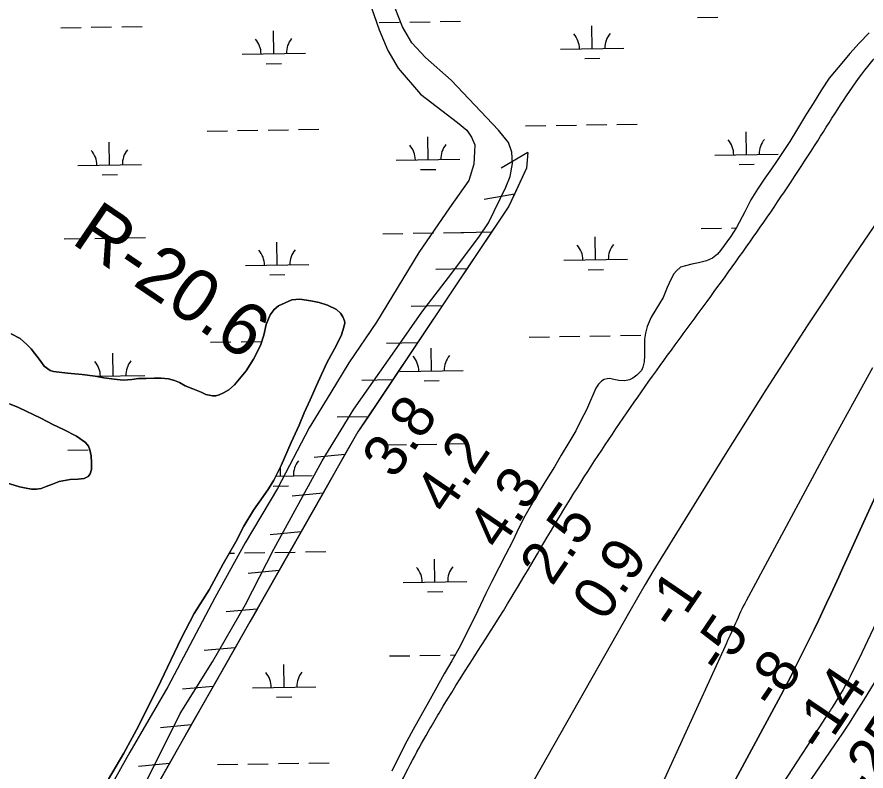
# Model space of a CAD drawing. Extents: x 3855477 to 3893699, y 299188 to 325115.
# Drawn here: x 3873924 to 3875262, y 315966 to 317154 of the extents above; entities that cross this region are included whole.
import ezdxf

# ---------------------------------------------------------------- set-up
doc = ezdxf.new("R2010")
doc.units = 0
for name, color, linetype in [('V-LEVE-TOET', 7, 'Continuous'), ('V-RIVR-EDGE', 7, 'Continuous'), ('V-RIVR-RANG', 7, 'Continuous'), ('V-RIVR-RANG-IDEN', 7, 'Continuous'), ('V-RRAP-FSHR', 7, 'Continuous'), ('V-TOPO-DPTH', 7, 'Continuous'), ('V-TOPO-MINR', 7, 'Continuous'), ('V-TOPO-SHOR', 7, 'Continuous'), ('V-TOPO-WATR', 7, 'Continuous'), ('V-WETL-SWMP', 7, 'Continuous')]:
    doc.layers.add(name, color=color, linetype=linetype)

msp = doc.modelspace()

# ---------------------------------------------------------------- linework, layer by layer
at = {"layer": 'V-LEVE-TOET'}
for points in [[(3874478.1, 317180.8), (3874494.5, 317133.8), (3874508.2, 317101), (3874524.3, 317073.2), (3874559.9, 317032.1), (3874618, 316987.6), (3874632.6, 316975.3), (3874640.3, 316964.6), (3874645.1, 316952.3), (3874645, 316941.7), (3874643.6, 316921.7), (3874635.7, 316896.1), (3874605.2, 316853), (3874557, 316782.7), (3874490.5, 316673), (3874446.8, 316608.8), (3874418.3, 316562.1), (3874384.4, 316506.8), (3874334.4, 316411.2), (3874283.2, 316325.5), (3874235.6, 316238.9), (3874161.6, 316098.6), (3874101.7, 315995.7)], [(3874127.1, 315948.6), (3874180.9, 316056.4), (3874231.7, 316137.7), (3874283.7, 316228.3), (3874328.8, 316315.4), (3874404.5, 316454.8), (3874454.8, 316536.1), (3874522.9, 316633.2), (3874561.6, 316688.8), (3874604, 316743.2), (3874651.4, 316807), (3874667.1, 316829.3), (3874694, 316885.9), (3874701.1, 316902.5), (3874704.9, 316922.9), (3874703.4, 316940.9), (3874698.2, 316956), (3874682.8, 316975.3), (3874608.2, 317054.2), (3874567.7, 317090), (3874546.2, 317113), (3874531.3, 317138.4), (3874519.6, 317167.9)], [(3874101.7, 315995.7), (3874037.7, 315881.1)]]:
    msp.add_lwpolyline(points, dxfattribs=at)
at = {"layer": 'V-RIVR-EDGE'}
msp.add_spline([(3873726.8, 314232.4), (3873776, 314285.3), (3873809.2, 314326.7), (3873834.8, 314363.7), (3873869.5, 314410.6), (3873891.9, 314444.8), (3873915.2, 314483), (3873943.6, 314542.3), (3873961.6, 314584.1), (3873988.4, 314630.7), (3874001.3, 314654.6), (3874020.5, 314686), (3874045.7, 314717.8), (3874074.9, 314768), (3874087.7, 314790.3), (3874127.3, 314851.9), (3874159.7, 314915.2), (3874174.2, 314958.2), (3874195.4, 315016.4), (3874212.4, 315099.6), (3874230.7, 315240.2), (3874241.2, 315324.7), (3874252.6, 315390.8), (3874259.8, 315420.3), (3874318.3, 315534.9), (3874399.2, 315712.5), (3874428.8, 315764.2), (3874516.1, 315923.4), (3874572.2, 316028.5), (3874589, 316057.2), (3874697, 316229.1), (3874780.3, 316369.1), (3874961.1, 316637.3), (3875011.4, 316705.7), (3875185.8, 316958.8), (3875260.2, 317070.2), (3875333.8, 317153.7)], degree=3, dxfattribs=at)
at = {"layer": 'V-RRAP-FSHR'}
for p, q in [((3874729.1, 316940.4), (3874686.9, 316915.8)), ((3874707.9, 316874.7), (3874659.8, 316866.2)), ((3874671.8, 316815), (3874623, 316813.9)), ((3874632.8, 316756.8), (3874584, 316755.8)), ((3874593.9, 316698.6), (3874545.1, 316697.6)), ((3874555, 316640.4), (3874506.2, 316639.4)), ((3874516, 316582.3), (3874467.2, 316581.2)), ((3874477.1, 316524.1), (3874428.3, 316523.1)), ((3874440.7, 316464.4), (3874392.1, 316459.8)), ((3874406.1, 316403.5), (3874357.4, 316399)), ((3874371.4, 316342.7), (3874322.8, 316338.2)), ((3874336.8, 316281.9), (3874288.2, 316277.3)), ((3874302.2, 316221), (3874253.5, 316216.5)), ((3874267.6, 316160.2), (3874219, 316155.6)), ((3874233, 316099.3), (3874184.4, 316094.7)), ((3874198.5, 316038.4), (3874149.9, 316033.8)), ((3874163.9, 315977.5), (3874115.3, 315972.9))]:
    msp.add_line(p, q, dxfattribs=at)
for points in [[(3874729.1, 316940.4), (3874727, 316915.7), (3874699.1, 316855.8), (3874461, 316500), (3874290.6, 316200.8), (3874067.1, 315807), (3874012.6, 315677.6), (3873971.3, 315579.9), (3873929.6, 315499.4), (3873719.8, 315178.8), (3873484.7, 314776.2), (3873217.5, 314339.6), (3873138.3, 314235.3), (3873075.4, 314153.6), (3872927.5, 313976.2), (3872892.5, 313938.1), (3872825.2, 313876.9), (3872784.8, 313848), (3872743.1, 313825.5), (3871825.5, 313314.7), (3871602.9, 313190.2), (3871185.8, 312936.5)], [(3874729.1, 316940.4), (3874727, 316915.7), (3874707.9, 316874.7)], [(3874707.9, 316874.7), (3874699.1, 316855.8), (3874671.8, 316815)], [(3874671.8, 316815), (3874632.8, 316756.8)], [(3874632.8, 316756.8), (3874593.9, 316698.6)], [(3874593.9, 316698.6), (3874555, 316640.4)], [(3874555, 316640.4), (3874516, 316582.3)], [(3874516, 316582.3), (3874477.1, 316524.1)], [(3874477.1, 316524.1), (3874461, 316500), (3874440.7, 316464.4)], [(3874440.7, 316464.4), (3874406.1, 316403.5)], [(3874406.1, 316403.5), (3874371.4, 316342.7)], [(3874371.4, 316342.7), (3874336.8, 316281.9)], [(3874336.8, 316281.9), (3874302.2, 316221)], [(3874302.2, 316221), (3874290.6, 316200.8), (3874267.6, 316160.2)], [(3874267.6, 316160.2), (3874233, 316099.3)], [(3874233, 316099.3), (3874198.5, 316038.4)], [(3874198.5, 316038.4), (3874163.9, 315977.5)], [(3874163.9, 315977.5), (3874129.4, 315916.7)]]:
    msp.add_lwpolyline(points, dxfattribs=at)
at = {"layer": 'V-TOPO-DPTH'}
for points in [[(3876409.6, 318280.2), (3876168.1, 318005.7), (3876077.7, 317901), (3875988.6, 317795.2), (3875901.5, 317687.8), (3875815.7, 317579.2), (3875674.5, 317397.3), (3875660.4, 317378.8), (3875646.5, 317360.2), (3875632.9, 317341.4), (3875619.5, 317322.4), (3875303.6, 316866.9), (3875235.9, 316767.5), (3875169.1, 316667.4), (3875104, 316566.3), (3875039.9, 316464.5), (3874938.6, 316300.8), (3874926, 316280.3), (3874913.7, 316259.6), (3874901.5, 316238.8), (3874889.5, 316217.9), (3874730.1, 315936.1)], [(3874852.2, 315575.2), (3875127.5, 316084.7), (3875133.3, 316095.7), (3875139.1, 316106.7), (3875144.8, 316117.8), (3875150.3, 316129), (3875180, 316189.1), (3875186.7, 316202.8), (3875193.3, 316216.6), (3875199.8, 316230.4), (3875206.2, 316244.3), (3875212.6, 316258.1), (3875219, 316272), (3875225.3, 316285.9), (3875231.7, 316299.8), (3875300.4, 316451.1)], [(3874852.2, 315575.2), (3875127.5, 316084.7), (3875133.3, 316095.7), (3875139.1, 316106.7), (3875144.8, 316117.8), (3875150.3, 316129), (3875180, 316189.1), (3875186.7, 316202.8), (3875193.3, 316216.6), (3875199.8, 316230.4), (3875206.2, 316244.3), (3875212.6, 316258.1), (3875219, 316272), (3875225.3, 316285.9), (3875231.7, 316299.8), (3875300.4, 316451.1)], [(3875363.2, 316249), (3875257.4, 316076.6), (3875246.5, 316059), (3875235.3, 316041.5), (3875223.9, 316024.2), (3875212.4, 316007.1), (3875117.3, 315868)], [(3875363.2, 316249), (3875257.4, 316076.6), (3875246.5, 316059), (3875235.3, 316041.5), (3875223.9, 316024.2), (3875212.4, 316007.1), (3875117.3, 315868)]]:
    msp.add_lwpolyline(points, dxfattribs=at)
at = {"layer": 'V-TOPO-MINR'}
for points in [[(3875272, 316600.9), (3875203.2, 316476.3), (3875072.9, 316234.1), (3875070.6, 316229.8), (3875068.4, 316225.4), (3875066.3, 316221), (3875064.2, 316216.6), (3875062.1, 316212.1), (3875060.1, 316207.7), (3875058, 316203.2), (3875056, 316198.8), (3875047.6, 316180), (3875045.7, 316175.7), (3875043.7, 316171.4), (3875041.8, 316167.1), (3875039.8, 316162.8), (3874926.9, 315915.9)], [(3875300.4, 316451.1), (3875231.7, 316299.8), (3875225.3, 316285.9), (3875219, 316272), (3875212.6, 316258.1), (3875206.2, 316244.3), (3875199.8, 316230.4), (3875193.3, 316216.6), (3875186.7, 316202.8), (3875180, 316189.1), (3875150.3, 316129), (3875144.8, 316117.8), (3875139.1, 316106.7), (3875133.3, 316095.7), (3875127.5, 316084.7), (3874852.2, 315575.2)], [(3875365.8, 316385.4), (3875250.4, 316142.3), (3875247, 316135.3), (3875243.6, 316128.4), (3875240.2, 316121.5), (3875236.7, 316114.6), (3875233.2, 316107.7), (3875229.5, 316100.9), (3875225.6, 316094.3), (3875221.7, 316087.6), (3875208.4, 316066), (3875207.1, 316063.8), (3875205.7, 316061.6), (3875204.3, 316059.5), (3875202.9, 316057.3), (3875187.7, 316034), (3875178.6, 316020.2), (3875169.6, 316006.3), (3875160.6, 315992.5), (3875151.6, 315978.7), (3874630.4, 315176.6)], [(3875363.2, 316249), (3875257.4, 316076.6), (3875246.5, 316059), (3875235.3, 316041.5), (3875223.9, 316024.2), (3875212.4, 316007.1), (3875117.3, 315868)]]:
    msp.add_lwpolyline(points, dxfattribs=at)
at = {"layer": 'V-TOPO-SHOR'}
for points in [[(3873914.7, 316654.7), (3873928.5, 316647.2), (3873939.2, 316637.9), (3873945.9, 316631), (3873951.1, 316624.1), (3873958.5, 316614.7), (3873966.6, 316603.8), (3873976.1, 316597.1), (3873981.5, 316595.4), (3874003.5, 316592.5), (3874026.4, 316590.4), (3874047.2, 316587.8), (3874060.6, 316585.4), (3874076.7, 316583.2), (3874091.1, 316581.8), (3874104.6, 316582.5), (3874115.1, 316584.1), (3874127.5, 316584.5), (3874140, 316584.8), (3874151.2, 316584.8), (3874162.3, 316583.5), (3874171.8, 316581.3), (3874179.8, 316578.2), (3874189, 316572.5), (3874200.9, 316568), (3874213.8, 316562.5), (3874221.2, 316559.3), (3874231.9, 316557), (3874237.2, 316557.1), (3874242.3, 316558.4), (3874249.4, 316561.5), (3874257.8, 316566.4), (3874266.5, 316574.1), (3874284.8, 316596.5), (3874296.4, 316614.7), (3874307.6, 316636.4), (3874312.8, 316652.4), (3874316.6, 316669.5), (3874322.7, 316684.4), (3874329, 316692.9), (3874336, 316699), (3874357.1, 316708.1), (3874369.4, 316709), (3874386.8, 316706.6), (3874399.8, 316703.8), (3874413.2, 316699.8), (3874427.1, 316692.9), (3874433.5, 316687.3), (3874437.4, 316681.5), (3874439.9, 316675.1), (3874440.3, 316671.8), (3874438.9, 316665), (3874435.2, 316653), (3874426.7, 316635.6), (3874412.8, 316610.2), (3874403.6, 316590.5), (3874395.7, 316573.1), (3874385.9, 316550.7), (3874376.2, 316530.4), (3874368.4, 316510.6), (3874355.6, 316483.3), (3874340.1, 316447.4), (3874328.4, 316424), (3874320, 316410.2), (3874311.5, 316398.3), (3874296.6, 316376.7), (3874281, 316351.8), (3874268.4, 316326.8), (3874248.8, 316292.1), (3874226.6, 316251.3), (3874202.8, 316214.2), (3874182.5, 316174.9), (3874150.2, 316107.6), (3874115.4, 316036.3), (3874092.1, 315994), (3874068, 315952.9)], [(3873961.5, 316521.9), (3873926.3, 316538.7), (3873911.9, 316544.4)], [(3873898.7, 316422.6), (3873927.7, 316413.8), (3873938.4, 316411.6), (3873946.6, 316410), (3873954.5, 316409.7), (3873962, 316411.2), (3873969.5, 316414), (3873979.8, 316417.9), (3873990, 316422.1), (3874007.6, 316425.1), (3874020.2, 316425.9), (3874029.7, 316426.6), (3874036, 316429.7), (3874039.2, 316434.2), (3874041.3, 316441), (3874041.4, 316451.5), (3874040.6, 316462.5), (3874038.7, 316471.9), (3874036.6, 316477.8), (3874031.7, 316483.6), (3874017.5, 316493.3), (3873997.2, 316504), (3873980.3, 316511.9), (3873961.5, 316521.9)]]:
    msp.add_lwpolyline(points, dxfattribs=at)
at = {"layer": 'V-TOPO-WATR'}
msp.add_lwpolyline([(3876409.6, 318280.2), (3876168.1, 318005.7), (3876077.7, 317901), (3875988.6, 317795.2), (3875901.5, 317687.8), (3875815.7, 317579.2), (3875674.5, 317397.3), (3875660.4, 317378.8), (3875646.5, 317360.2), (3875632.9, 317341.4), (3875619.5, 317322.4), (3875303.6, 316866.9), (3875235.9, 316767.5), (3875169.1, 316667.4), (3875104, 316566.3), (3875039.9, 316464.5), (3874938.6, 316300.8), (3874926, 316280.3), (3874913.7, 316259.6), (3874901.5, 316238.8), (3874889.5, 316217.9), (3874730.1, 315936.1)], dxfattribs=at)
at = {"layer": 'V-WETL-SWMP'}
for p, q in [((3874996.5, 317153.1), (3875028.5, 317153.7)), ((3873992.8, 317136.8), (3874024.8, 317137.3)), ((3874040.8, 317137.6), (3874072.8, 317138.1)), ((3874088.8, 317138.4), (3874120.8, 317138.9)), ((3874494.7, 317145), (3874526.7, 317145.5)), ((3874542.7, 317145.7), (3874574.7, 317146.3)), ((3874590.7, 317146.5), (3874622.7, 317147)), ((3874830.2, 317104), (3874829.7, 317140)), ((3874328.4, 317095.8), (3874327.8, 317131.8)), ((3874278.4, 317095), (3874378.4, 317096.6)), ((3874780.2, 317103.2), (3874880.2, 317104.8)), ((3874818.5, 317088.4), (3874842.5, 317088.8)), ((3874316.6, 317080.2), (3874340.6, 317080.6)), ((3874223.5, 316974), (3874255.5, 316974.5)), ((3874271.5, 316974.8), (3874303.5, 316975.3)), ((3874319.5, 316975.6), (3874351.5, 316976.1)), ((3874367.5, 316976.4), (3874399.5, 316976.9)), ((3874725.4, 316982.2), (3874757.4, 316982.7)), ((3874773.4, 316983), (3874805.4, 316983.5)), ((3874821.4, 316983.8), (3874853.3, 316984.3)), ((3874869.3, 316984.5), (3874901.3, 316985.1)), ((3874571.6, 316928.9), (3874571, 316964.9)), ((3875073.5, 316937.1), (3875072.9, 316973.1)), ((3874069.8, 316920.8), (3874069.2, 316956.8)), ((3875023.5, 316936.3), (3875123.5, 316937.9)), ((3874019.8, 316920), (3874119.8, 316921.6)), ((3874521.6, 316928.1), (3874621.6, 316929.8)), ((3875061.7, 316921.5), (3875085.7, 316921.9)), ((3874559.9, 316913.3), (3874583.9, 316913.7)), ((3874058, 316905.1), (3874082, 316905.5)), ((3874548.1, 316813.1), (3874580.1, 316813.6)), ((3874596.1, 316813.9), (3874628.1, 316814.4)), ((3875001.9, 316820.5), (3875033.9, 316821)), ((3875049.9, 316821.3), (3875057.1, 316821.4)), ((3873998.3, 316804.2), (3874030.3, 316804.7)), ((3874046.3, 316804.9), (3874078.2, 316805.5)), ((3874094.2, 316805.7), (3874126.2, 316806.2)), ((3874500.1, 316812.3), (3874532.1, 316812.9)), ((3874835.7, 316771.4), (3874835.1, 316807.4)), ((3874333.8, 316763.2), (3874333.2, 316799.2)), ((3874283.8, 316762.4), (3874383.8, 316764)), ((3874785.7, 316770.5), (3874885.7, 316772.2)), ((3874322.1, 316747.6), (3874346.1, 316748)), ((3874823.9, 316755.7), (3874847.9, 316756.1)), ((3874228.9, 316641.4), (3874260.9, 316641.9)), ((3874276.9, 316642.2), (3874308.9, 316642.7)), ((3874730.8, 316649.6), (3874762.8, 316650.1)), ((3874778.8, 316650.4), (3874810.8, 316650.9)), ((3874826.8, 316651.1), (3874858.8, 316651.7)), ((3874874.8, 316651.9), (3874906.8, 316652.4)), ((3874577, 316596.3), (3874576.5, 316632.3)), ((3874075.2, 316588.1), (3874074.6, 316624.1)), ((3874048, 316587.7), (3874125.2, 316589)), ((3874527, 316595.5), (3874627, 316597.1)), ((3874565.3, 316580.7), (3874589.3, 316581.1)), ((3874505.5, 316479.7), (3874537.5, 316480.2)), ((3874553.5, 316480.5), (3874585.5, 316481)), ((3874601.5, 316481.3), (3874633.5, 316481.8)), ((3874003.7, 316471.5), (3874035.7, 316472)), ((3874339.2, 316430.6), (3874339, 316445.3)), ((3874331.6, 316430.4), (3874389.2, 316431.4)), ((3874327.5, 316414.9), (3874351.5, 316415.3)), ((3874258.4, 316309.2), (3874266.4, 316309.3)), ((3874282.4, 316309.5), (3874314.4, 316310.1)), ((3874330.3, 316310.3), (3874362.3, 316310.8)), ((3874378.3, 316311.1), (3874410.3, 316311.6)), ((3874582.5, 316263.7), (3874581.9, 316299.7)), ((3874532.5, 316262.9), (3874632.5, 316264.5)), ((3874570.7, 316248.1), (3874594.7, 316248.5)), ((3874510.9, 316147.1), (3874542.9, 316147.6)), ((3874558.9, 316147.9), (3874590.9, 316148.4)), ((3874606.9, 316148.6), (3874614.5, 316148.8)), ((3874344.7, 316097.9), (3874344.1, 316133.9)), ((3874294.7, 316097.1), (3874394.6, 316098.7)), ((3874332.9, 316082.3), (3874356.9, 316082.7)), ((3874239.8, 315976.1), (3874271.8, 315976.7)), ((3874287.8, 315976.9), (3874319.8, 315977.4)), ((3874335.8, 315977.7), (3874367.8, 315978.2)), ((3874383.8, 315978.5), (3874415.8, 315979))]:
    msp.add_line(p, q, dxfattribs=at)
for points in [[(3875266.6, 317129), (3875251.2, 317112.3), (3875236.3, 317096.3), (3875226.3, 317084.2), (3875203.8, 317057.6), (3875191.6, 317039.1), (3875178.3, 317017.7), (3875168.2, 317001.3), (3875152.4, 316974.8), (3875141.6, 316957.4), (3875120.7, 316926), (3875112.7, 316914.6), (3875102.6, 316899.8), (3875090.8, 316882.6), (3875080.3, 316865.8), (3875071, 316846.8), (3875057.7, 316822.3), (3875048.1, 316807.6), (3875032.5, 316785.9), (3875027.8, 316780.1), (3875019.7, 316773.7), (3875010.7, 316769.9), (3874998, 316766.6), (3874987.5, 316764.3), (3874977.4, 316762), (3874969.6, 316759.9), (3874962.9, 316754.1), (3874958.9, 316749), (3874955.7, 316743.6), (3874951.4, 316734.2), (3874948.5, 316727.8), (3874942.2, 316712), (3874930.8, 316692.9), (3874923.1, 316680.7), (3874916.9, 316666), (3874914.3, 316655.7), (3874912.9, 316646), (3874912.7, 316636.5), (3874912.9, 316620.3), (3874912.2, 316610.5), (3874910, 316602), (3874907.8, 316597.1), (3874900.6, 316589.7), (3874894.3, 316584.8), (3874889, 316582.4), (3874881, 316580.8), (3874872.5, 316581), (3874864.3, 316582.9), (3874858, 316584.3), (3874854, 316583.8), (3874848.9, 316582.7), (3874845.1, 316580.1), (3874840.4, 316575.1), (3874836.2, 316568.8), (3874831.3, 316557.9), (3874827.6, 316549.4), (3874821.5, 316534.8), (3874813.1, 316519.3), (3874804.7, 316501.9), (3874793.6, 316483.3), (3874781.5, 316463.4), (3874770.8, 316445.1), (3874758.4, 316425.4), (3874746.9, 316406), (3874738.2, 316392), (3874724.3, 316367.2), (3874715, 316350), (3874704.7, 316327.5), (3874693.4, 316306.7), (3874683, 316286.1), (3874672, 316264.4), (3874662.6, 316245.7), (3874645.6, 316209.7), (3874636.1, 316190.5), (3874622.2, 316162.5), (3874609.3, 316139.5), (3874597.1, 316118.9), (3874582.8, 316093.3), (3874572.1, 316074.3), (3874547.9, 316031.5), (3874538.3, 316012.7)], [(3874413.2, 316699.8), (3874399.8, 316703.8), (3874386.8, 316706.6), (3874369.4, 316709), (3874357.1, 316708.1), (3874336, 316699), (3874329, 316692.9), (3874322.7, 316684.4), (3874316.6, 316669.5), (3874312.8, 316652.4), (3874307.6, 316636.4), (3874296.4, 316614.7), (3874284.8, 316596.5), (3874266.5, 316574.1), (3874257.8, 316566.4), (3874249.4, 316561.5), (3874242.3, 316558.4), (3874237.2, 316557.1), (3874231.9, 316557), (3874221.2, 316559.3), (3874213.8, 316562.5), (3874200.9, 316568), (3874189, 316572.5), (3874179.8, 316578.2), (3874171.8, 316581.3), (3874162.3, 316583.5), (3874151.2, 316584.8), (3874140, 316584.8), (3874127.5, 316584.5), (3874115.1, 316584.1), (3874104.6, 316582.5), (3874091.1, 316581.8), (3874076.7, 316583.2), (3874060.6, 316585.4), (3874047.2, 316587.8), (3874026.4, 316590.4), (3874003.5, 316592.5), (3873981.5, 316595.4), (3873976.1, 316597.1), (3873966.6, 316603.8), (3873958.5, 316614.7), (3873951.1, 316624.1), (3873945.9, 316631), (3873939.2, 316637.9), (3873928.5, 316647.2), (3873914.7, 316654.7)], [(3874068, 315952.9), (3874092.1, 315994), (3874115.4, 316036.3), (3874150.2, 316107.6), (3874182.5, 316174.9), (3874202.8, 316214.2), (3874226.6, 316251.3), (3874248.8, 316292.1), (3874268.4, 316326.8), (3874281, 316351.8), (3874296.6, 316376.7), (3874311.5, 316398.3), (3874320, 316410.2), (3874328.4, 316424), (3874340.1, 316447.4), (3874355.6, 316483.3), (3874368.4, 316510.6), (3874376.2, 316530.4), (3874385.9, 316550.7), (3874395.7, 316573.1), (3874403.6, 316590.5), (3874412.8, 316610.2), (3874426.7, 316635.6), (3874435.2, 316653), (3874438.9, 316665), (3874440.3, 316671.8), (3874439.9, 316675.1), (3874437.4, 316681.5), (3874433.5, 316687.3), (3874427.1, 316692.9), (3874413.2, 316699.8)], [(3873911.9, 316544.4), (3873926.3, 316538.7), (3873961.5, 316521.9), (3873980.3, 316511.9), (3873997.2, 316504), (3874017.5, 316493.3), (3874031.7, 316483.6), (3874036.6, 316477.8), (3874038.7, 316471.9), (3874040.6, 316462.5), (3874041.4, 316451.5), (3874041.3, 316441), (3874039.2, 316434.2), (3874036, 316429.7), (3874029.7, 316426.6), (3874020.2, 316425.9), (3874007.6, 316425.1), (3873990, 316422.1), (3873979.8, 316417.9), (3873969.5, 316414), (3873962, 316411.2), (3873954.5, 316409.7), (3873946.6, 316410), (3873938.4, 316411.6), (3873927.7, 316413.8), (3873898.7, 316422.6)], [(3874538.3, 316012.7), (3874525.6, 315988), (3874514.4, 315965.8)]]:
    msp.add_lwpolyline(points, dxfattribs=at)
for centre, start, end in [((3874775, 317103.6), 0.1615, 41.7052), ((3874885.5, 317105.4), 140.1615, 181.7052), ((3874273.2, 317095.4), 0.1615, 41.7052), ((3874383.6, 317097.2), 140.1615, 181.7052), ((3875128.7, 316938.5), 140.1615, 181.7052), ((3874516.4, 316928.5), 0.1615, 41.7052), ((3874626.8, 316930.3), 140.1615, 181.7052), ((3875018.2, 316936.7), 0.1615, 41.7052), ((3874014.5, 316920.3), 0.1615, 41.7052), ((3874125, 316922.1), 140.1615, 181.7052), ((3874389, 316764.6), 140.1615, 181.7052), ((3874780.4, 316770.9), 0.1615, 41.7052), ((3874890.9, 316772.7), 140.1615, 181.7052), ((3874278.6, 316762.8), 0.1615, 41.7052), ((3874521.8, 316595.9), 0.1615, 41.7052), ((3874632.3, 316597.7), 140.1615, 181.7052), ((3874020, 316587.7), 0.1615, 41.7052), ((3874130.4, 316589.5), 140.1615, 181.7052), ((3874394.5, 316431.9), 140.1615, 181.7052), ((3874527.2, 316263.3), 0.1615, 41.7052), ((3874637.7, 316265.1), 140.1615, 181.7052), ((3874289.4, 316097.5), 0.1615, 41.7052), ((3874399.9, 316099.3), 140.1615, 181.7052)]:
    msp.add_arc(centre, 35.2, start, end, dxfattribs=at)

# ---------------------------------------------------------------- texts
at = {"layer": 'V-RIVR-RANG'}
for s, rotation, p in [('3.8', 55.7283, (3874518.8, 316423.9)), ('4.2', 55.7283, (3874601.6, 316367.8)), ('4.3', 55.7283, (3874684.4, 316311.7)), ('2.5', 55.7283, (3874767.1, 316255.5)), ('0.9', 55.7283, (3874849.8, 316199.2)), ('-1', 55.7283, (3874960.9, 316184.8)), ('-5', 55.7283, (3875034.9, 316115.8)), ('-8', 55.7283, (3875118.3, 316060.5)), ('-14', 56.0117, (3875193.3, 315992.4)), ('-25', 56.0117, (3875265.6, 315920.8))]:
    msp.add_text(s, height=67, rotation=rotation, dxfattribs=at).set_placement(p)
at = {"layer": 'V-RIVR-RANG-IDEN'}
msp.add_text('R-20.6', height=83, rotation=325.8747, dxfattribs=at).set_placement((3874007.5, 316798.5))

doc.saveas('drawing.dxf')
